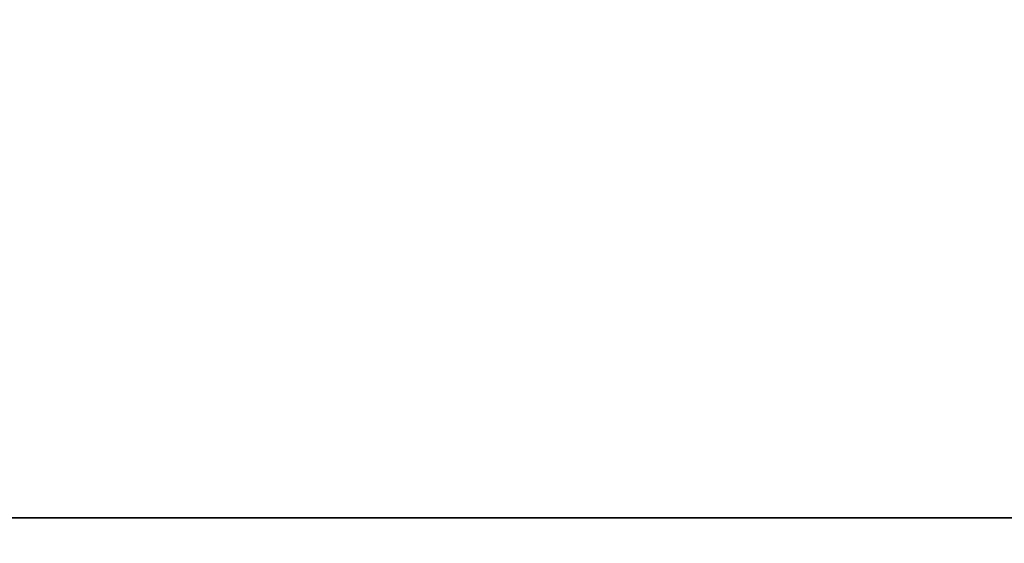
# Model space of a CAD drawing. Header units: millimetres. Extents: x -125 to 125, y -5 to 106.
# Tile 521 of 581: x 119.53 to 121.5, y -3.05 to -2. Entities that reach past the tile are written whole.
import ezdxf

# ---------------------------------------------------------------- set-up
doc = ezdxf.new("R2010")
doc.units = ezdxf.units.MM
doc.header["$LTSCALE"] = 65.185185
for name, color, linetype in [('596', 7, 'CONTINUOUS'), ('597', 7, 'CONTINUOUS'), ('625', 7, 'CONTINUOUS'), ('627', 7, 'CONTINUOUS')]:
    doc.layers.add(name, color=color, linetype=linetype)

msp = doc.modelspace()

# ---------------------------------------------------------------- linework, layer by layer
at = {"layer": '596', "linetype": 'CONTINUOUS'}
for points in [[(125, 9.6026, -130.5), (125, 5.0913, -130.5), (112.3974, -3, -130.5), (125, 9.6026, -130.5)], [(112.5, 9.6026, -130.5), (125, 9.6026, -130.5), (112.3974, -3, -130.5), (112.5, 9.6026, -130.5)], [(125, 5.0913, -130.5), (125, -3, -130.5), (112.3974, -3, -130.5), (125, 5.0913, -130.5)]]:
    msp.add_3dface(points, dxfattribs=at)
at = {"layer": '597', "linetype": 'CONTINUOUS'}
for points in [[(112.3974, -3.618, -130.4021), (112.3974, -3, -130.5), (125, -3.7653, -130.3478), (112.3974, -3.618, -130.4021)], [(112.3974, -3, -130.5), (125, -3, -130.5), (125, -3.7653, -130.3478), (112.3974, -3, -130.5)]]:
    msp.add_3dface(points, dxfattribs=at)
at = {"layer": '625', "linetype": 'CONTINUOUS'}
for points in [[(112.3974, -3, 130.5), (125, -3, 130.5), (112.5, 3.0913, 130.5), (112.3974, -3, 130.5)], [(112.5, 3.0913, 130.5), (125, -3, 130.5), (125, 3.0913, 130.5), (112.5, 3.0913, 130.5)]]:
    msp.add_3dface(points, dxfattribs=at)
at = {"layer": '627', "linetype": 'CONTINUOUS'}
for points in [[(112.3974, -3, 130.5), (112.3974, -3.618, 130.4021), (125, -3, 130.5), (112.3974, -3, 130.5)], [(125, -3, 130.5), (112.3974, -3.618, 130.4021), (125, -3.765, 130.3479), (125, -3, 130.5)]]:
    msp.add_3dface(points, dxfattribs=at)

doc.saveas('drawing.dxf')
